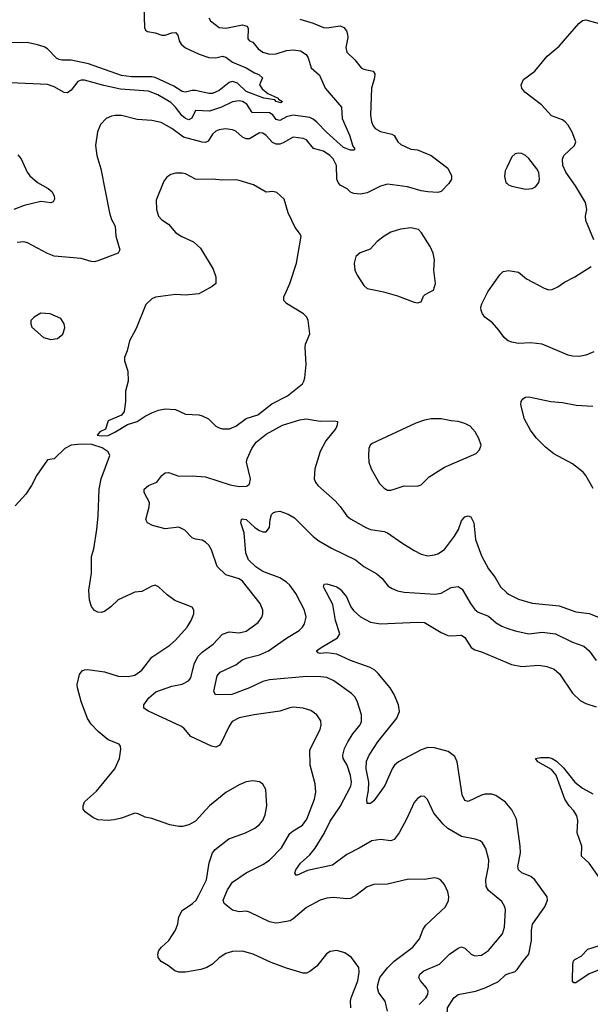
# Model space of a CAD drawing. Header units: inches. Extents: x 1934316 to 2140091, y 524953 to 667329.
# Tile 263 of 384: x 2027105 to 2030496, y 645772 to 651616. Entities that reach past the tile are written whole.
import ezdxf

# ---------------------------------------------------------------- set-up
doc = ezdxf.new("R2010")
doc.units = ezdxf.units.IN
doc.header["$MEASUREMENT"] = 0
for name, color, linetype in [('C0624', 7, 'Continuous'), ('C0625', 7, 'Continuous'), ('C0634', 7, 'Continuous'), ('C0635', 7, 'Continuous')]:
    doc.layers.add(name, color=color, linetype=linetype)

msp = doc.modelspace()

# ---------------------------------------------------------------- linework, layer by layer
at = {"layer": 'C0624', "color": 5}
for points, elevation in [([(2028191.7, 650000), (2028170, 649988), (2028090, 649981.6), (2028030, 649984.7), (2027912, 649968), (2027890, 649959.5), (2027854.6, 649925.4), (2027796.7, 649783.3), (2027757.3, 649710), (2027744, 649650), (2027727.7, 649610), (2027727.3, 649590), (2027747.3, 649530), (2027750.6, 649470.6), (2027734, 649410), (2027734.8, 649350), (2027726, 649290), (2027710, 649268.7), (2027630, 649234), (2027614.8, 649185.2), (2027582, 649170), (2027564.7, 649150), (2027590, 649144.9), (2027630, 649147.7), (2027670, 649166.8), (2027746.3, 649213.7), (2027804, 649230), (2027850, 649263), (2027890, 649283), (2027930, 649298), (2027970, 649305.5), (2028030, 649302.4), (2028090, 649274.9), (2028170, 649270.4), (2028190, 649265.3), (2028226.1, 649246.1), (2028270, 649203), (2028290, 649193), (2028310, 649187.7), (2028352.3, 649187.7), (2028390, 649202.8), (2028450.8, 649249.2), (2028520.7, 649270), (2028603.4, 649336.6), (2028697.3, 649382.7), (2028784.7, 649455.3), (2028794.3, 649470), (2028798.9, 649490), (2028807.8, 649570), (2028800.9, 649670), (2028803.7, 649690), (2028829.3, 649750.7), (2028819.5, 649830), (2028812.3, 649850), (2028792.3, 649870), (2028691.3, 649931.3), (2028675.1, 649950), (2028674.5, 649970), (2028687.7, 650000)], 380), ([(2029267.1, 650000), (2029350, 649976.4), (2029450, 649939.1), (2029470, 649934.8), (2029490, 649941), (2029505.1, 649974.9), (2029514.5, 649985.5), (2029543.8, 650000)], 380), ([(2030000, 649716.1), (2029983.7, 649730), (2029953.3, 649773.3), (2029915.6, 649815.6), (2029869.5, 649850), (2029854.5, 649870), (2029847.6, 649890), (2029846.3, 649910), (2029851.5, 649930), (2029887, 650000)], 360), ([(2029291.1, 645730), (2029276.9, 645790), (2029238.9, 645838.9), (2029232.2, 645870), (2029232.9, 645890), (2029245.8, 645930), (2029290, 645988.3), (2029330, 646028.3), (2029442.2, 646110), (2029480.4, 646159.6), (2029503.4, 646216.6), (2029519.4, 646240.6), (2029636.2, 646350), (2029652.9, 646387.1), (2029654.7, 646410), (2029650, 646439), (2029630, 646482), (2029605.2, 646510), (2029590, 646518.4), (2029570, 646522), (2029510, 646511.8), (2029414.7, 646514.8), (2029290, 646485.4), (2029210, 646482.4), (2029170, 646469.6), (2029102.2, 646417.8), (2029070, 646399.8), (2029050, 646396.8), (2028970, 646406), (2028930, 646401.7), (2028890, 646389.7), (2028810, 646346.6), (2028730, 646278), (2028712.3, 646267.7), (2028645.8, 646254.2), (2028626.6, 646253.4), (2028590, 646261.1), (2028470, 646319.3), (2028450, 646323.5), (2028410, 646320.3), (2028370, 646331.2), (2028320.6, 646370), (2028314.8, 646390), (2028339.1, 646450), (2028370, 646497.3), (2028450, 646551.2), (2028550, 646602), (2028590, 646627.3), (2028660.4, 646699.6), (2028710, 646784.9), (2028730, 646802), (2028785, 646835), (2028811.6, 646870), (2028857.1, 646990), (2028864.7, 647030), (2028860.8, 647080.8), (2028831.2, 647190), (2028830, 647282), (2028890, 647402), (2028896.4, 647430), (2028893.9, 647453.9), (2028870, 647489.6), (2028834.7, 647514.7), (2028790, 647529.7), (2028730, 647534.7), (2028710, 647532.1), (2028650, 647510.9), (2028498, 647490), (2028410, 647472.6), (2028368, 647450), (2028350, 647422.7), (2028299.6, 647320.4), (2028290, 647307.3), (2028270, 647298.7), (2028244.2, 647304.2), (2028121.5, 647361.5), (2028081.3, 647410), (2028062.6, 647422.6), (2027870.6, 647510.6), (2027842.4, 647530), (2027843.5, 647550), (2027871.9, 647590), (2027914.1, 647625.9), (2028010, 647659.3), (2028070, 647672.1), (2028109.1, 647690.9), (2028121.1, 647710), (2028141.4, 647790), (2028164.6, 647835.4), (2028190, 647862.4), (2028253.8, 647910), (2028310, 647968), (2028350, 647982.6), (2028410, 647976.9), (2028450, 647987.3), (2028522.3, 648037.7), (2028544.7, 648070), (2028549.8, 648090), (2028549.7, 648110.3), (2028533.3, 648150), (2028430, 648282.6), (2028410, 648296.4), (2028330, 648320.8), (2028277.7, 648370), (2028245.4, 648470), (2028230, 648496.2), (2028210, 648515.1), (2028190, 648526), (2028150, 648531.6), (2028130, 648540.7), (2028085.6, 648585.6), (2028050, 648604.4), (2027970, 648593.5), (2027894.5, 648614.5), (2027864.5, 648630), (2027855.1, 648650), (2027874.9, 648725.1), (2027875.8, 648750), (2027845.7, 648810), (2027845.4, 648830), (2027869.5, 648850), (2027919.6, 648870), (2027950.6, 648909.4), (2027970, 648926.5), (2027990, 648928), (2028050, 648905.8), (2028130, 648909), (2028210, 648902), (2028355.4, 648855.4), (2028410, 648845.9), (2028453.3, 648846.7), (2028470, 648859.3), (2028476.8, 648890), (2028452.5, 648990), (2028457.1, 649010), (2028484.6, 649070), (2028510, 649107.8), (2028570, 649155.9), (2028666.9, 649210), (2028770, 649241.7), (2028807, 649247), (2028890, 649232.6), (2028975.1, 649235.1), (2028993, 649230), (2028991.6, 649210), (2028983.1, 649190), (2028924.5, 649115.5), (2028890, 649053.6), (2028858.8, 648950), (2028854.6, 648890), (2028862, 648870), (2028876.4, 648850), (2028980.5, 648760.5), (2029010, 648727), (2029048.2, 648670), (2029070, 648653.8), (2029161.8, 648601.8), (2029190, 648590.3), (2029270, 648577.8), (2029290, 648570.3), (2029375.3, 648510), (2029450, 648464.8), (2029490, 648443.2), (2029530, 648434), (2029570, 648438.6), (2029590, 648446), (2029629.3, 648470.7), (2029688.7, 648550), (2029711.8, 648590), (2029730, 648641), (2029750, 648664.7), (2029770, 648671), (2029785.4, 648665.4), (2029802.8, 648630), (2029813.4, 648530), (2029850, 648432.7), (2029890, 648356.3), (2029930, 648305.5), (2029961.7, 648250), (2030000, 648214.7)], 360), ([(2029073.6, 645750), (2029071.2, 645790), (2029074.7, 645810), (2029115, 645910), (2029122.2, 645962.2), (2029120.5, 645990), (2029077, 646050), (2029037, 646077), (2028990, 646091.5), (2028950, 646085.1), (2028929.1, 646070.9), (2028870, 645998.4), (2028830, 645965.6), (2028810, 645956.3), (2028790, 645956.9), (2028690, 645985.4), (2028598.9, 646018.9), (2028493.2, 646070), (2028430, 646087.8), (2028370, 646085.6), (2028330, 646072.6), (2028290, 646046.9), (2028250.1, 646009.9), (2028218, 645990), (2028181.7, 645978.3), (2028090, 645961.6), (2028050, 645962.5), (2028027.6, 645970), (2027990, 646000.5), (2027946.1, 646026.1), (2027928.2, 646050), (2027926, 646070), (2027931.6, 646090), (2027947, 646110), (2027991.8, 646150), (2028030, 646210.8), (2028045.1, 646250), (2028051.1, 646290), (2028070, 646328.2), (2028132.6, 646370), (2028153.1, 646390), (2028170, 646419.3), (2028214.6, 646510), (2028231.7, 646611.7), (2028250, 646670.6), (2028267, 646690), (2028347.2, 646752.8), (2028446, 646790), (2028503.1, 646816.9), (2028530, 646838), (2028550, 646862.8), (2028563.9, 646896.1), (2028573.6, 646950), (2028567, 647047), (2028550, 647079), (2028530, 647092.7), (2028490, 647098.4), (2028450, 647091.6), (2028410, 647075.1), (2028330, 647027.8), (2028233, 646950), (2028150, 646859.5), (2028110, 646836.2), (2028073.5, 646826.5), (2028050, 646826), (2027997.5, 646837.5), (2027890, 646874), (2027850, 646883.1), (2027810, 646902.6), (2027790, 646906.9), (2027710, 646876), (2027666.6, 646866.6), (2027630, 646863), (2027570, 646867), (2027540, 646880), (2027494.9, 646914.9), (2027482.6, 646930), (2027481.5, 646950), (2027490, 646973.4), (2027562.4, 647037.6), (2027670.8, 647170), (2027698.5, 647230), (2027706.3, 647286.3), (2027704.7, 647304.7), (2027695.5, 647315.5), (2027630, 647341.3), (2027571.8, 647390), (2027530, 647435.1), (2027508.5, 647468.5), (2027469.7, 647569.7), (2027449.4, 647650), (2027447, 647670), (2027460.9, 647730), (2027476, 647750), (2027490, 647757), (2027510, 647758), (2027610, 647745.3), (2027690, 647718.7), (2027750, 647717.4), (2027790, 647725.5), (2027830, 647754.9), (2027890, 647831.6), (2027997.6, 647902.4), (2028030, 647932.4), (2028099.7, 648010), (2028124.7, 648050), (2028139.6, 648090), (2028139.5, 648110), (2028129.6, 648129.6), (2028027.6, 648167.6), (2027981.5, 648201.5), (2027930, 648249.2), (2027910, 648259), (2027890, 648254), (2027830, 648221.2), (2027790, 648217.2), (2027690, 648172.7), (2027647.3, 648130), (2027610, 648103.7), (2027590, 648098), (2027570, 648099.3), (2027550, 648109.2), (2027531.9, 648131.9), (2027519.6, 648170), (2027515.8, 648230), (2027531.9, 648330), (2027532.6, 648430), (2027544.9, 648475.1), (2027563.8, 648590), (2027571.7, 648670), (2027577.8, 648830), (2027588.9, 648891.1), (2027641.1, 649030), (2027630, 649051.5), (2027594.3, 649074.3), (2027533.7, 649093.7), (2027470, 649096), (2027410, 649091.3), (2027373, 649070), (2027310, 649009.3), (2027270, 649004), (2027207.7, 648912.3), (2027174.9, 648850), (2027140.7, 648799.3), (2027077.3, 648730)], 380), ([(2029478.4, 645770), (2029518.4, 645810), (2029530, 645828.8), (2029532.3, 645850), (2029522.8, 645870), (2029486.2, 645910), (2029476.9, 645930), (2029482, 645950), (2029506, 645970), (2029600.5, 646010), (2029658.3, 646070), (2029710, 646105.2), (2029730, 646111.8), (2029750, 646105.7), (2029788.5, 646070), (2029810, 646059.6), (2029850, 646063.6), (2029891.2, 646090), (2029975.1, 646190), (2029986, 646230), (2029992.3, 646332.3), (2029988.7, 646350), (2029970, 646382), (2029890, 646447.1), (2029877.8, 646470), (2029874.8, 646510), (2029890.8, 646590), (2029893.1, 646630), (2029875.5, 646695.5), (2029856.2, 646730), (2029841.7, 646741.7), (2029812.3, 646752.3), (2029730, 646768.4), (2029650, 646814.8), (2029621.6, 646841.6), (2029566.8, 646906.8), (2029527.5, 646987.5), (2029510, 647005.2), (2029490, 647006), (2029470, 646992.3), (2029450, 646969.2), (2029406.4, 646873.6), (2029360.9, 646790), (2029330, 646749.7), (2029310, 646741.7), (2029250, 646749.8), (2029197.8, 646742.2), (2029122.5, 646697.5), (2029050, 646661.6), (2028963, 646597), (2028814.7, 646565.3), (2028750, 646536), (2028740.7, 646550), (2028746, 646570), (2028773.7, 646610), (2028830, 646658.5), (2028861.8, 646698.2), (2028914, 646786), (2028950, 646857.7), (2029010, 646946.5), (2029073, 647067), (2029076.7, 647090), (2029071.4, 647130), (2029050.8, 647190.8), (2029028, 647230), (2029024.6, 647250), (2029035.4, 647290), (2029054.2, 647330), (2029083.9, 647376.1), (2029128.2, 647430), (2029135.4, 647450), (2029135.4, 647490), (2029109.8, 647570), (2029095.8, 647595.8), (2029077.1, 647617.1), (2028972.5, 647692.5), (2028930.6, 647710.6), (2028894.3, 647714.3), (2028810, 647716.8), (2028590, 647696.8), (2028550, 647686.6), (2028470.5, 647649.5), (2028366, 647610), (2028268.7, 647608.7), (2028259.7, 647630), (2028279.1, 647720.9), (2028296.1, 647743.9), (2028390, 647786.2), (2028425.9, 647814.1), (2028450, 647826.2), (2028530, 647846.6), (2028583.9, 647870), (2028690, 647944.7), (2028766.3, 647990), (2028786.3, 648010), (2028798.3, 648030), (2028807.1, 648070), (2028798.5, 648110), (2028745.3, 648210), (2028710, 648258.7), (2028690, 648277.4), (2028650, 648302.2), (2028550, 648341.3), (2028507.5, 648367.5), (2028464.7, 648410), (2028448.3, 648450), (2028439.3, 648570), (2028419.7, 648630), (2028422.7, 648650), (2028430, 648652.8), (2028450, 648648.8), (2028502.3, 648602.3), (2028530, 648583.9), (2028550, 648576.5), (2028570, 648576.5), (2028590, 648600.7), (2028593.7, 648650), (2028602, 648678), (2028611.7, 648688.4), (2028625.6, 648694.4), (2028650, 648698.4), (2028701, 648681), (2028738.7, 648658.7), (2028848.7, 648548.7), (2028883.2, 648523.2), (2028958.2, 648478.2), (2029101.3, 648410), (2029150, 648370.3), (2029226.4, 648326.4), (2029259.6, 648299.6), (2029294.4, 648254.4), (2029318.8, 648238.8), (2029350, 648226.5), (2029390, 648218.5), (2029573.6, 648206.4), (2029610, 648212), (2029670, 648244.6), (2029710, 648252), (2029734.9, 648234.9), (2029783.2, 648150), (2029810, 648114.7), (2029830, 648099.7), (2029890, 648076.2), (2029936.7, 648036.7), (2029970, 648015.2), (2030000, 648004.8)], 340), ([(2030000, 646961.7), (2029991.6, 646971.6), (2029934.5, 647010), (2029910, 647019.1), (2029870, 647018.5), (2029850, 647013.3), (2029770, 646975.6), (2029750, 646980.5), (2029735, 647015), (2029705.7, 647210), (2029690, 647242.9), (2029652.1, 647272.1), (2029570, 647294.3), (2029530, 647295.5), (2029490, 647281.1), (2029355.3, 647210), (2029332.4, 647190), (2029318.2, 647170), (2029275.5, 647070), (2029210, 646978.9), (2029190, 646963.5), (2029170, 646964), (2029168.8, 646988.8), (2029178.8, 647041.2), (2029179.6, 647090), (2029163.4, 647170), (2029165.4, 647214.6), (2029182, 647250), (2029232.6, 647330), (2029345.6, 647470), (2029361.7, 647510), (2029355.2, 647550), (2029330, 647609.6), (2029306.4, 647650), (2029235.5, 647735.5), (2029214.6, 647754.6), (2029187.8, 647770), (2029070, 647811.4), (2028990, 647849.2), (2028930, 647856.8), (2028890, 647854.5), (2028878.6, 647858.6), (2028869.6, 647869.7), (2028897, 647890), (2028994.1, 647945.9), (2029007.7, 647970), (2028982.5, 648050), (2028965.6, 648145.6), (2028909.6, 648250), (2028914.6, 648265.4), (2028930, 648267.3), (2028990, 648248.5), (2029010, 648236), (2029046.3, 648190), (2029073, 648130), (2029088.3, 648108.3), (2029130, 648071.2), (2029190, 648039.1), (2029249.3, 648029.3), (2029470, 648040.4), (2029510, 648037), (2029610, 647978.6), (2029650, 647961.4), (2029670, 647957.7), (2029730, 647963.2), (2029750, 647948.7), (2029787.6, 647890), (2029810, 647875.3), (2029850, 647863.2), (2030000, 647799.6)], 320), ([(2030000, 645613.3), (2029990, 645617.4), (2029950, 645620.2), (2029910, 645610.6), (2029850, 645577.3), (2029790, 645518.8), (2029750, 645493.6), (2029710, 645485.8), (2029676, 645490), (2029660.4, 645510), (2029678.6, 645550), (2029705.2, 645590), (2029709.8, 645610), (2029701.1, 645630), (2029652.8, 645690), (2029646, 645710), (2029647.9, 645750), (2029684, 645810), (2029709.8, 645830.2), (2029812.7, 645850), (2029872, 645870), (2029950, 645906.9), (2029992.8, 645947.2), (2030000, 645949.7)], 320)]:
    msp.add_lwpolyline(points, dxfattribs=dict(at, elevation=elevation))
at = {"layer": 'C0624', "color": 5, "elevation": 380}
for points in [[(2027230, 649874), (2027192, 649850), (2027172, 649830), (2027171.3, 649810), (2027178, 649790), (2027246, 649730), (2027290, 649717.3), (2027330, 649722.8), (2027362, 649750), (2027372.9, 649787.1), (2027369, 649810), (2027350, 649842), (2027286, 649870)], [(2029610, 649247.3), (2029550, 649247), (2029510, 649239.5), (2029459, 649221), (2029199, 649101), (2029187.7, 649090), (2029180.5, 649070), (2029178.4, 649030), (2029180.3, 648990), (2029193.1, 648950), (2029243.5, 648863.5), (2029270, 648834.4), (2029290, 648823.7), (2029310, 648822.6), (2029330, 648828.7), (2029390, 648848.7), (2029466.7, 648846.7), (2029490, 648854.9), (2029538.5, 648901.5), (2029630, 648959.6), (2029818.3, 649041.7), (2029838, 649062), (2029846.6, 649090), (2029834, 649130), (2029812, 649170), (2029782.4, 649202.4), (2029750, 649219.5), (2029711.3, 649231.3), (2029670, 649234)]]:
    msp.add_lwpolyline(points, close=True, dxfattribs=at)
at = {"layer": 'C0625', "color": 5}
for points, elevation in [([(2027842.8, 651690), (2027847, 651570), (2027853.3, 651553.3), (2027864.8, 651544.8), (2027910, 651537.6), (2027950, 651523.2), (2027970, 651523.8), (2028010, 651537.7), (2028030, 651539.6), (2028044.1, 651524.1), (2028053, 651490), (2028064.3, 651470), (2028090, 651449.3), (2028171.5, 651411.5), (2028230, 651391.1), (2028270, 651389.2), (2028310, 651400.2), (2028330, 651393), (2028370, 651363.8), (2028450, 651330.1), (2028500.3, 651300.3), (2028526.4, 651290), (2028548.4, 651270), (2028530.2, 651230), (2028546.3, 651206.3), (2028578.7, 651178.7), (2028642, 651150), (2028643.8, 651143.8), (2028667.3, 651130), (2028656.9, 651123.1), (2028629.7, 651130), (2028620.7, 651140.7), (2028556, 651150), (2028450, 651189.6), (2028398.5, 651238.5), (2028370, 651249.8), (2028350, 651242.3), (2028290, 651196.3), (2028250, 651177.9), (2028230, 651177.2), (2028150, 651195.5), (2028130, 651196.1), (2028090, 651185.7), (2028070, 651189.2), (2028020.9, 651220.9), (2027910, 651272.1), (2027890, 651276.6), (2027770, 651275.7), (2027710, 651284.9), (2027514.2, 651354.2), (2027410, 651375), (2027355.2, 651375.2), (2027339.4, 651379.4), (2027326.2, 651386.2), (2027270, 651442.9), (2027250, 651454.2), (2027210, 651466.8), (2027150, 651479.8), (2027030, 651478.4)], 320), ([(2028230, 651626.8), (2028239.3, 651610), (2028290.3, 651570.3), (2028330, 651565.2), (2028430, 651585.4), (2028457.5, 651577.5), (2028463.6, 651563.6), (2028461.5, 651501.5), (2028470.2, 651490.2), (2028490, 651481.5), (2028522.8, 651442.8), (2028550, 651422.6), (2028590, 651411), (2028630, 651412.6), (2028690, 651432.9), (2028730, 651437.8), (2028773.4, 651430), (2028806.7, 651410), (2028819, 651390), (2028837.6, 651330), (2028886.5, 651286.5), (2028920.9, 651210), (2029017.4, 651097.4), (2029022, 651030), (2029065.7, 650930), (2029085.1, 650865.1), (2029097.1, 650850), (2029090, 650840.9), (2029070, 650841.7), (2029030, 650856.5), (2028928.1, 650948.1), (2028870, 651008.5), (2028850, 651025.6), (2028830, 651034.6), (2028730, 651049.3), (2028690, 651039.9), (2028650, 651017.8), (2028630, 651023.9), (2028610, 651050.5), (2028590, 651063.4), (2028485.7, 651065.7), (2028454.2, 651114.2), (2028430, 651129.4), (2028410, 651134.4), (2028370, 651128.1), (2028303.5, 651096.5), (2028233.5, 651073.5), (2028150, 651076.1), (2028128.7, 651031.3), (2028110, 651020.7), (2028090, 651029.3), (2028070, 651045.7), (2028030, 651097.2), (2028003.4, 651123.4), (2027925.1, 651170), (2027870, 651191.5), (2027704, 651204), (2027604.8, 651224.8), (2027490, 651256.8), (2027470, 651257.6), (2027450, 651249.7), (2027410, 651198), (2027390, 651181.7), (2027370, 651184.2), (2027310, 651217.8), (2027270, 651231), (2027050, 651241.1)], 340), ([(2028770, 651619.1), (2028850, 651595.6), (2028910, 651570.4), (2028930, 651568.2), (2029010, 651578.8), (2029031, 651570), (2029046.8, 651550), (2029053.4, 651530), (2029055.5, 651510), (2029042.6, 651450), (2029050, 651423.8), (2029096.9, 651376.9), (2029134.8, 651330), (2029150, 651321.6), (2029204.7, 651310), (2029214.9, 651294.9), (2029213.1, 651270), (2029196.2, 651210), (2029190.2, 651050), (2029194.7, 651010), (2029205.2, 650985.2), (2029216.9, 650970), (2029250, 650952), (2029317.2, 650937.2), (2029330, 650927.7), (2029351.7, 650891.7), (2029370, 650874.9), (2029430, 650848.2), (2029470, 650842.4), (2029550, 650810.5), (2029650, 650734.4), (2029671.7, 650690), (2029670.3, 650670), (2029655.8, 650644.2), (2029610, 650595.6), (2029590, 650589.6), (2029530, 650593.3), (2029490, 650600.3), (2029410, 650624.5), (2029290, 650639.6), (2029250, 650627.8), (2029170, 650587.2), (2029130, 650580.4), (2029090, 650583.6), (2029071.5, 650591.5), (2029051.1, 650611.1), (2029010, 650632.8), (2028996.8, 650650), (2028989.8, 650670), (2028988.3, 650750), (2028968.8, 650790), (2028948.5, 650810), (2028910, 650835), (2028851.3, 650851.3), (2028810, 650902), (2028790, 650909.7), (2028730, 650918), (2028670, 650884.7), (2028650, 650877.4), (2028630, 650876.8), (2028606.4, 650886.4), (2028570, 650927.6), (2028550, 650942.2), (2028530, 650944.4), (2028470, 650908.9), (2028450, 650907.8), (2028430, 650917.6), (2028390, 650954.5), (2028370, 650962.7), (2028327.7, 650967.7), (2028290, 650962.2), (2028270, 650953.8), (2028250, 650935.4), (2028224.9, 650895.1), (2028210, 650887.5), (2028190, 650887.9), (2028077.6, 650917.6), (2028010, 650969.8), (2027945.1, 651005.1), (2027890, 651018.2), (2027803, 651023), (2027710, 651046.6), (2027672.5, 651047.5), (2027650, 651044), (2027619.1, 651030), (2027586.1, 650993.9), (2027566.7, 650950), (2027556.1, 650870), (2027563.6, 650810), (2027587.4, 650730), (2027638.3, 650470), (2027650.3, 650430.3), (2027672.2, 650390), (2027675.8, 650330), (2027700.5, 650250), (2027690.3, 650229.7), (2027570, 650185.1), (2027550, 650178.9), (2027530, 650179.7), (2027470, 650198.7), (2027310, 650212.8), (2027270, 650228.3), (2027150.9, 650290.9), (2027130, 650297.2), (2027090, 650292.9)], 360), ([(2027094.1, 650814.1), (2027113.4, 650790), (2027150, 650710.4), (2027165.2, 650690), (2027211.5, 650650), (2027274.8, 650614.8), (2027296.7, 650596.7), (2027310.4, 650570), (2027312.7, 650550), (2027304.4, 650535.6), (2027290.3, 650529.7), (2027230, 650537.4), (2027132.4, 650512.4), (2027070, 650489.2)], 340), ([(2030000, 650739), (2029990, 650718), (2029985.8, 650685.8), (2029994.8, 650650), (2030000, 650644.8)], 380), ([(2028687.7, 650000), (2028710, 650050.7), (2028749.7, 650169.7), (2028776.9, 650330), (2028768.4, 650348.5), (2028742, 650382), (2028699.5, 650470), (2028677.2, 650550), (2028634, 650590), (2028610, 650596), (2028570, 650592.7), (2028494.9, 650634.9), (2028410, 650661.3), (2028390, 650664.7), (2028310, 650662.6), (2028249.7, 650669.7), (2028170, 650667.1), (2028149.8, 650669.8), (2028090, 650700.5), (2028070, 650705.4), (2028030, 650704.7), (2028003.6, 650696.4), (2027979.5, 650680.5), (2027961.7, 650658.3), (2027915.6, 650544.4), (2027917.2, 650490), (2027930, 650450.5), (2027950, 650428.4), (2027990, 650402), (2028033, 650350), (2028068.2, 650328.2), (2028137.1, 650297.1), (2028179.9, 650259.9), (2028254.6, 650134.6), (2028270.6, 650090), (2028270.7, 650050), (2028248.6, 650031.4), (2028191.7, 650000)], 380), ([(2029543.8, 650000), (2029564, 650010), (2029575.1, 650050), (2029566.6, 650130), (2029569.3, 650190), (2029561.2, 650230), (2029545.2, 650270), (2029493.6, 650350), (2029474.5, 650370), (2029430, 650381.1), (2029367.8, 650372.2), (2029310, 650355.1), (2029270, 650331.5), (2029230, 650299.6), (2029187.1, 650252.9), (2029128.9, 650231.1), (2029103, 650210), (2029092.2, 650170), (2029097, 650130), (2029110, 650098.8), (2029150, 650038), (2029170, 650021), (2029250, 650004.9), (2029267.1, 650000)], 380), ([(2029887, 650000), (2029890, 650006), (2029958.4, 650101.6), (2029978.7, 650121.3), (2030000, 650125.8)], 360)]:
    msp.add_lwpolyline(points, dxfattribs=dict(at, elevation=elevation))
at = {"layer": 'C0634', "color": 5}
for points, elevation in [([(2030516.4, 649643.6), (2030470, 649624.2), (2030430, 649616.8), (2030390, 649618.8), (2030365, 649625), (2030210, 649689.7), (2030142.5, 649697.5), (2030070, 649694), (2030030, 649701.3), (2030008.7, 649708.7), (2030000, 649716.1)], 360), ([(2030512.8, 648832.8), (2030470, 648911.2), (2030453.7, 648930), (2030390, 648980.4), (2030278.9, 649038.9), (2030230, 649077.6), (2030174.2, 649134.2), (2030139.9, 649179.9), (2030105.3, 649245.3), (2030084, 649330), (2030085.6, 649350), (2030095.3, 649364.7), (2030110, 649374.8), (2030130, 649377.3), (2030262, 649350), (2030330, 649343.7), (2030412.6, 649327.4), (2030510, 649321.7)], 360), ([(2030000, 648214.7), (2030010, 648205.5), (2030070, 648177.2), (2030150, 648152.1), (2030310, 648136.6), (2030410, 648100.7), (2030490, 648091.6), (2030545.5, 648070)], 360), ([(2030000, 648004.8), (2030050, 647987.5), (2030130, 647970.2), (2030210, 647980.7), (2030290, 647971.4), (2030390, 647920.2), (2030456.7, 647896.7), (2030490, 647870.4), (2030530, 647812)], 340), ([(2030000, 647799.6), (2030027.8, 647787.8), (2030090, 647775.8), (2030190, 647784.7), (2030236.8, 647776.8), (2030280.2, 647760.2), (2030313.7, 647733.7), (2030390, 647618.4), (2030435, 647575), (2030470, 647556.9), (2030530, 647536.9)], 320), ([(2030550, 646521.6), (2030489.9, 646609.9), (2030443.5, 646650), (2030444.8, 646710), (2030418.6, 646790), (2030422.5, 646862.5), (2030416.2, 646890), (2030399, 646919), (2030369.9, 646950), (2030345.2, 646990), (2030292.4, 647132.4), (2030265.6, 647165.6), (2030183.7, 647210), (2030169.6, 647230.4), (2030202.9, 647237.1), (2030250, 647236.3), (2030270.1, 647230.1), (2030294.7, 647214.7), (2030335.8, 647175.8), (2030403.1, 647090), (2030450, 647054.2), (2030510, 647021.7)], 280), ([(2030000, 645949.7), (2030050, 645966.9), (2030062.2, 645977.8), (2030094.1, 646025.9), (2030131.1, 646068.9), (2030146.9, 646150), (2030146.2, 646210), (2030153.3, 646246.7), (2030225.7, 646350), (2030242, 646390), (2030238.9, 646410), (2030166.6, 646510), (2030141.6, 646530), (2030090, 646552.3), (2030069.7, 646570), (2030064.8, 646590), (2030080.3, 646670), (2030079.3, 646710), (2030057.6, 646870), (2030030, 646926), (2030000, 646961.7)], 320), ([(2030610, 645999.2), (2030488.3, 645951.7), (2030410, 645898.3), (2030399, 645899), (2030390, 645908), (2030392, 646010), (2030396.9, 646030), (2030403.5, 646036.5), (2030442.2, 646057.8), (2030481.5, 646098.5), (2030550, 646120.1)], 280)]:
    msp.add_lwpolyline(points, dxfattribs=dict(at, elevation=elevation))
at = {"layer": 'C0635', "color": 5}
for points, elevation in [([(2030517.5, 650310), (2030470, 650423), (2030468, 650450), (2030474.7, 650490), (2030468, 650530), (2030407.3, 650630), (2030350.6, 650710), (2030333, 650750), (2030331.1, 650788.9), (2030338.7, 650810), (2030402.8, 650870), (2030410.9, 650890), (2030388.8, 650948.8), (2030363.9, 650990), (2030346, 651010), (2030330, 651020.7), (2030264.4, 651044.4), (2030206.3, 651110), (2030106.5, 651186.5), (2030089.1, 651210), (2030085.4, 651230), (2030099.9, 651260.1), (2030167, 651310), (2030239.7, 651400.3), (2030310, 651459.1), (2030427.1, 651592.9), (2030450, 651610.2), (2030470, 651614.8), (2030583.7, 651583.7)], 360), ([(2030000, 650644.8), (2030010, 650634.8), (2030030, 650626.8), (2030110, 650610.7), (2030150, 650614), (2030170, 650624), (2030189.3, 650650), (2030194.5, 650670), (2030190, 650708), (2030178, 650730), (2030131.3, 650791.3), (2030110, 650809.2), (2030090, 650821.2), (2030070, 650824), (2030050, 650819), (2030030, 650802), (2030000, 650739)], 380), ([(2030000, 650125.8), (2030010, 650128), (2030070, 650117.1), (2030117.4, 650077.4), (2030221.7, 650021.7), (2030250, 650012.7), (2030270, 650014.4), (2030303.7, 650030), (2030341.8, 650058.2), (2030403.7, 650090), (2030500.7, 650150)], 360)]:
    msp.add_lwpolyline(points, dxfattribs=dict(at, elevation=elevation))

doc.saveas('drawing.dxf')
